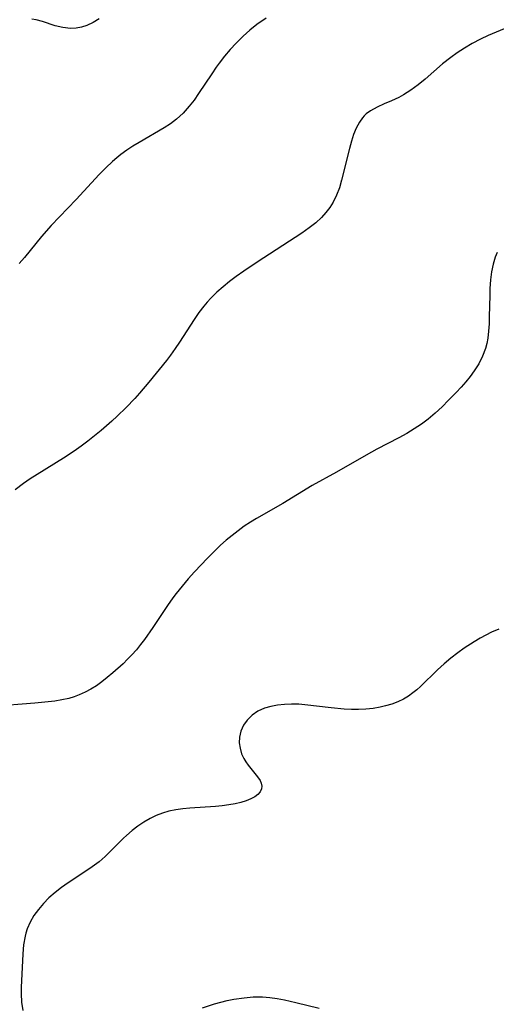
# Model space of a CAD drawing. Header units: inches. Extents: x 1073367 to 1082519, y 1569854 to 1574957.
# Tile 448 of 565: x 1078448 to 1078547, y 1574098 to 1574302. Entities that reach past the tile are written whole.
import ezdxf

# ---------------------------------------------------------------- set-up
doc = ezdxf.new("R2010")
doc.units = ezdxf.units.IN
doc.header["$MEASUREMENT"] = 0
doc.layers.add('CGG_CurvaNivelLidar_v1', color=7, linetype='Continuous', lineweight=30, true_color=0x008008)

msp = doc.modelspace()

# ---------------------------------------------------------------- linework, layer by layer
at = {"layer": 'CGG_CurvaNivelLidar_v1'}
for points in [[(1078499.2247, 1574302.5777, 72.5), (1078497.2895, 1574301.2077, 72.5), (1078495.8319, 1574300.0402, 72.5), (1078494.4338, 1574298.8017, 72.5), (1078493.7941, 1574298.1908, 72.5), (1078492.9907, 1574297.3785, 72.5), (1078491.7601, 1574296.036, 72.5), (1078490.5865, 1574294.6414, 72.5), (1078489.4704, 1574293.2002, 72.5), (1078488.8641, 1574292.3639, 72.5), (1078487.9251, 1574291.0023, 72.5), (1078485.2031, 1574286.8931, 72.5), (1078484.2656, 1574285.5531, 72.5), (1078483.2751, 1574284.2695, 72.5), (1078482.0015, 1574282.8618, 72.5), (1078480.6056, 1574281.585, 72.5), (1078479.3714, 1574280.6452, 72.5), (1078478.0717, 1574279.786, 72.5), (1078472.8725, 1574276.7833, 72.5), (1078471.5694, 1574275.9733, 72.5), (1078470.3059, 1574275.1366, 72.5), (1078469.0775, 1574274.2506, 72.5), (1078468.2667, 1574273.6105, 72.5), (1078467.3596, 1574272.8319, 72.5), (1078465.9599, 1574271.5005, 72.5), (1078464.6115, 1574270.1036, 72.5), (1078459.8247, 1574264.9347, 72.5), (1078454.6414, 1574259.5068, 72.5), (1078452.6491, 1574257.2297, 72.5), (1078449.0884, 1574252.9136, 72.5), (1078447.9849, 1574251.6451, 72.5)], [(1078464.5726, 1574302.4392, 72), (1078463.3387, 1574301.6602, 72), (1078462.0451, 1574301.0492, 72), (1078460.9314, 1574300.6875, 72), (1078459.7955, 1574300.4697, 72), (1078458.6492, 1574300.4084, 72), (1078457.0472, 1574300.5887, 72), (1078455.454, 1574300.9872, 72), (1078452.8168, 1574301.8342, 72), (1078451.5058, 1574302.1976, 72), (1078450.6472, 1574302.3667, 72)], [(1078548.5678, 1574300.3052, 73), (1078546.8988, 1574299.645, 73), (1078545.2538, 1574298.9311, 73), (1078543.637, 1574298.1613, 73), (1078541.9453, 1574297.2716, 73), (1078540.3441, 1574296.3426, 73), (1078538.7901, 1574295.3466, 73), (1078537.4707, 1574294.4127, 73), (1078535.7993, 1574293.102, 73), (1078532.1693, 1574289.9293, 73), (1078530.7194, 1574288.7266, 73), (1078529.2337, 1574287.615, 73), (1078527.7005, 1574286.6318, 73), (1078526.7403, 1574286.1127, 73), (1078525.1987, 1574285.403, 73), (1078523.6652, 1574284.7582, 73), (1078522.1879, 1574284.0923, 73), (1078520.8203, 1574283.3171, 73), (1078519.9706, 1574282.6698, 73), (1078519.5556, 1574282.2758, 73), (1078519.1687, 1574281.8439, 73), (1078518.5572, 1574280.9932, 73), (1078517.8942, 1574279.7645, 73), (1078517.3444, 1574278.4254, 73), (1078516.876, 1574277.0045, 73), (1078516.4621, 1574275.5254, 73), (1078514.8599, 1574268.9523, 73), (1078514.3878, 1574267.3733, 73), (1078513.8197, 1574265.844, 73), (1078513.1181, 1574264.3924, 73), (1078512.4155, 1574263.2714, 73), (1078511.6084, 1574262.2173, 73), (1078510.7093, 1574261.228, 73), (1078509.4784, 1574260.0836, 73), (1078508.1478, 1574259.022, 73), (1078506.6148, 1574257.9404, 73), (1078497.3634, 1574251.9216, 73), (1078494.6098, 1574250.0944, 73), (1078493.0161, 1574248.9754, 73), (1078491.6299, 1574247.931, 73), (1078490.291, 1574246.8408, 73), (1078489.0093, 1574245.6989, 73), (1078487.7299, 1574244.435, 73), (1078486.9771, 1574243.6283, 73), (1078486.2581, 1574242.7949, 73), (1078485.2346, 1574241.4605, 73), (1078484.2788, 1574240.0692, 73), (1078481.2648, 1574235.3258, 73), (1078480.3656, 1574233.996, 73), (1078479.3603, 1574232.626, 73), (1078478.5181, 1574231.5507, 73), (1078474.8985, 1574227.0494, 73), (1078472.9635, 1574224.7693, 73), (1078471.9663, 1574223.6513, 73), (1078470.205, 1574221.7913, 73), (1078468.339, 1574219.9745, 73), (1078467.2425, 1574218.9725, 73), (1078464.9931, 1574217.0296, 73), (1078462.2524, 1574214.8225, 73), (1078460.847, 1574213.765, 73), (1078459.3855, 1574212.7273, 73), (1078457.1756, 1574211.2707, 73), (1078451.728, 1574207.8898, 73), (1078450.3088, 1574206.9624, 73), (1078448.9192, 1574205.9956, 73), (1078447.1897, 1574204.6764, 73)], [(1078547.1073, 1574253.97, 73.5), (1078546.6847, 1574252.967, 73.5), (1078546.2369, 1574251.4924, 73.5), (1078545.9331, 1574249.9587, 73.5), (1078545.7281, 1574248.2361, 73.5), (1078545.6109, 1574246.4786, 73.5), (1078545.5525, 1574245.0132, 73.5), (1078545.4593, 1574240.6375, 73.5), (1078545.4077, 1574239.1193, 73.5), (1078545.309, 1574237.6199, 73.5), (1078545.1334, 1574236.1473, 73.5), (1078544.9295, 1574235.0573, 73.5), (1078544.6493, 1574233.993, 73.5), (1078544.0451, 1574232.399, 73.5), (1078543.2648, 1574230.8707, 73.5), (1078542.3416, 1574229.4024, 73.5), (1078541.4933, 1574228.2377, 73.5), (1078540.5816, 1574227.1059, 73.5), (1078539.6204, 1574226.0017, 73.5), (1078538.6208, 1574224.9218, 73.5), (1078537.0433, 1574223.3011, 73.5), (1078535.6751, 1574221.9492, 73.5), (1078534.2657, 1574220.6384, 73.5), (1078532.7963, 1574219.3953, 73.5), (1078531.3842, 1574218.3366, 73.5), (1078529.9165, 1574217.348, 73.5), (1078528.4039, 1574216.4205, 73.5), (1078526.723, 1574215.4762, 73.5), (1078522.1366, 1574213.1158, 73.5), (1078519.9159, 1574211.9253, 73.5), (1078513.8121, 1574208.3975, 73.5), (1078508.7506, 1574205.5811, 73.5), (1078502.6936, 1574201.881, 73.5), (1078497.2354, 1574198.7824, 73.5), (1078495.9385, 1574197.9872, 73.5), (1078494.6686, 1574197.1498, 73.5), (1078493.3899, 1574196.2314, 73.5), (1078492.1466, 1574195.2638, 73.5), (1078490.9379, 1574194.2515, 73.5), (1078489.7649, 1574193.1964, 73.5), (1078487.0388, 1574190.5159, 73.5), (1078484.3398, 1574187.6683, 73.5), (1078483.0411, 1574186.2122, 73.5), (1078481.779, 1574184.7252, 73.5), (1078480.5626, 1574183.2027, 73.5), (1078479.8579, 1574182.2654, 73.5), (1078478.7501, 1574180.6881, 73.5), (1078475.74, 1574176.1436, 73.5), (1078474.0092, 1574173.6798, 73.5), (1078473.1704, 1574172.5867, 73.5), (1078472.2977, 1574171.5253, 73.5), (1078471.3877, 1574170.5011, 73.5), (1078470.4748, 1574169.5547, 73.5), (1078469.5322, 1574168.6412, 73.5), (1078467.4228, 1574166.7459, 73.5), (1078466.2607, 1574165.7699, 73.5), (1078465.1567, 1574164.8933, 73.5), (1078464.0231, 1574164.0718, 73.5), (1078462.8817, 1574163.3474, 73.5), (1078461.6977, 1574162.7036, 73.5), (1078460.4713, 1574162.1496, 73.5), (1078459.3947, 1574161.7557, 73.5), (1078458.2911, 1574161.4295, 73.5), (1078456.8724, 1574161.106, 73.5), (1078455.4259, 1574160.8633, 73.5), (1078454.0485, 1574160.6941, 73.5), (1078451.2547, 1574160.4512, 73.5), (1078442.3816, 1574159.7711, 73.5)], [(1078547.4454, 1574175.7979, 74), (1078545.9538, 1574175.1788, 74), (1078544.7654, 1574174.5867, 74), (1078543.5643, 1574173.9237, 74), (1078542.3589, 1574173.2014, 74), (1078540.279, 1574171.8434, 74), (1078538.9373, 1574170.9069, 74), (1078537.4894, 1574169.7979, 74), (1078536.0855, 1574168.6167, 74), (1078534.7299, 1574167.3777, 74), (1078531.1711, 1574163.8875, 74), (1078530.4166, 1574163.2061, 74), (1078529.6371, 1574162.5659, 74), (1078528.6845, 1574161.8889, 74), (1078527.6812, 1574161.294, 74), (1078526.491, 1574160.7272, 74), (1078525.2489, 1574160.2593, 74), (1078523.9654, 1574159.8773, 74), (1078522.8623, 1574159.618, 74), (1078521.3903, 1574159.3664, 74), (1078519.8909, 1574159.2078, 74), (1078518.3719, 1574159.1362, 74), (1078516.8935, 1574159.1453, 74), (1078515.4079, 1574159.2164, 74), (1078512.6772, 1574159.4598, 74), (1078507.217, 1574160.1115, 74), (1078505.9749, 1574160.2152, 74), (1078504.4685, 1574160.2467, 74), (1078502.9854, 1574160.1771, 74), (1078501.5399, 1574160.0167, 74), (1078500.1679, 1574159.7672, 74), (1078498.8699, 1574159.3898, 74), (1078497.5094, 1574158.7592, 74), (1078496.2994, 1574157.9336, 74), (1078495.2732, 1574156.9382, 74), (1078494.502, 1574155.8502, 74), (1078493.9539, 1574154.6626, 74), (1078493.6563, 1574153.4112, 74), (1078493.6238, 1574152.2472, 74), (1078493.7883, 1574151.0877, 74), (1078494.1145, 1574149.9638, 74), (1078494.563, 1574148.9487, 74), (1078494.9803, 1574148.2612, 74), (1078495.4525, 1574147.6094, 74), (1078497.4241, 1574145.1945, 74), (1078497.9367, 1574144.4406, 74), (1078498.2025, 1574143.8447, 74), (1078498.3058, 1574143.2479, 74), (1078498.2174, 1574142.6559, 74), (1078497.947, 1574142.0877, 74), (1078497.4849, 1574141.5325, 74), (1078496.8626, 1574141.037, 74), (1078496.0169, 1574140.5728, 74), (1078495.0341, 1574140.1846, 74), (1078493.9431, 1574139.8601, 74), (1078492.7805, 1574139.5929, 74), (1078491.4669, 1574139.3602, 74), (1078490.0985, 1574139.1756, 74), (1078488.6908, 1574139.0336, 74), (1078483.401, 1574138.6722, 74), (1078481.9194, 1574138.5243, 74), (1078480.4562, 1574138.3136, 74), (1078479.0212, 1574138.0123, 74), (1078477.6892, 1574137.6187, 74), (1078476.3959, 1574137.1233, 74), (1078475.1461, 1574136.5312, 74), (1078473.8444, 1574135.7841, 74), (1078472.5984, 1574134.9431, 74), (1078471.4075, 1574134.0221, 74), (1078470.2736, 1574133.0307, 74), (1078469.6403, 1574132.4255, 74), (1078467.033, 1574129.7986, 74), (1078465.8301, 1574128.6506, 74), (1078464.5717, 1574127.5624, 74), (1078463.1336, 1574126.4778, 74), (1078461.6357, 1574125.4595, 74), (1078458.1765, 1574123.1942, 74), (1078456.7893, 1574122.2042, 74), (1078455.4535, 1574121.1609, 74), (1078454.1872, 1574120.0576, 74), (1078453.0137, 1574118.8835, 74), (1078451.983, 1574117.6617, 74), (1078451.0741, 1574116.3711, 74), (1078450.3003, 1574115.0205, 74), (1078449.6834, 1574113.6149, 74), (1078449.3974, 1574112.7291, 74), (1078449.2374, 1574112.0918, 74), (1078448.9332, 1574110.3115, 74), (1078448.7601, 1574108.4746, 74), (1078448.4176, 1574101.4447, 74), (1078448.4111, 1574100.1608, 74), (1078448.5072, 1574098.3926, 74), (1078448.7773, 1574096.7111, 74)], [(1078486.0241, 1574097.2425, 74), (1078488.5265, 1574098.0584, 74), (1078489.8376, 1574098.428, 74), (1078491.1552, 1574098.7553, 74), (1078492.4797, 1574099.0299, 74), (1078494.6374, 1574099.3449, 74), (1078496.5337, 1574099.4948, 74), (1078498.4294, 1574099.5021, 74), (1078499.957, 1574099.3842, 74), (1078501.4824, 1574099.1742, 74), (1078503.0063, 1574098.8963, 74), (1078505.3374, 1574098.3845, 74), (1078510.2213, 1574097.187, 74)]]:
    msp.add_polyline3d(points, dxfattribs=at)

doc.saveas('drawing.dxf')
